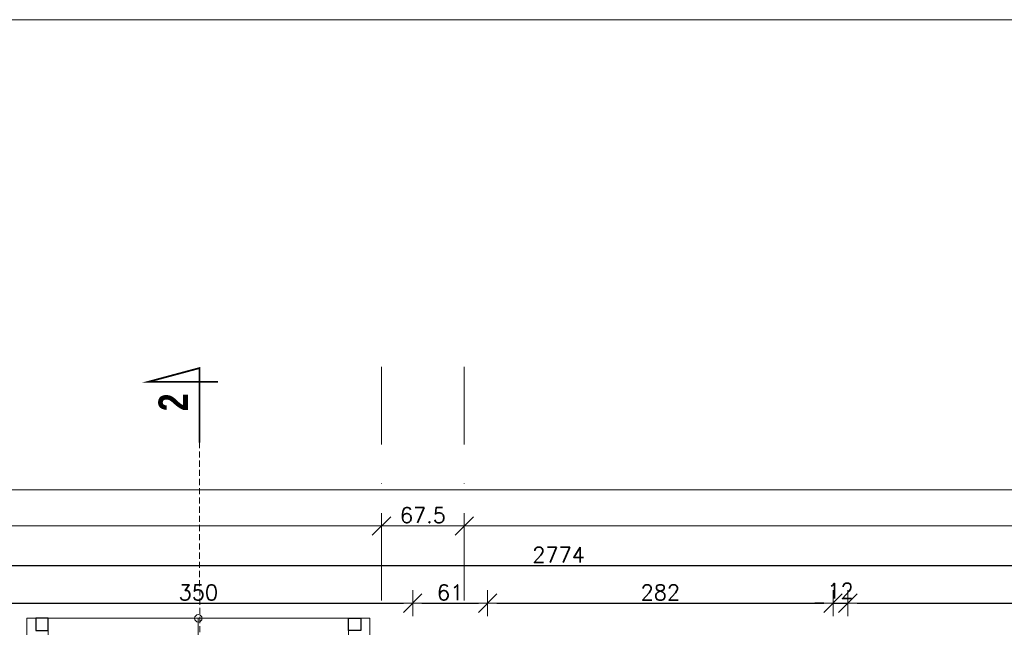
# Model space of a CAD drawing. Header units: millimetres. Extents: x 28291 to 177760, y -399809 to -170937.
# Tile 390 of 656: x 58642 to 59445, y -193786 to -193291. Entities that reach past the tile are written whole.
import ezdxf

# ---------------------------------------------------------------- set-up
doc = ezdxf.new("R2010")
doc.units = ezdxf.units.MM
for name, pattern in [('CARKOVANA', [7.5, 5, -2.5]), ('DASHDOT', [25.4, 12.7, -6.35, 0, -6.35]), ('HIDDEN', [9.525, 6.35, -3.175])]:
    doc.linetypes.add(name, pattern=pattern)
doc.layers.get('0').update_dxf_attribs({"lineweight": 0})
for name, color, linetype, lineweight in [('!! 0_ Istn-sciany', 3, 'Continuous', 30), ('!! 0_ Istn-widok', 1, 'Continuous', 15), ('!! 0_ Opis', 8, 'Continuous', 13), ('!! wymiary osi', 250, 'Continuous', 9), ('0-osie-liniA', 14, 'DASHDOT', 5)]:
    doc.layers.add(name, color=color, linetype=linetype, lineweight=lineweight)
doc.layers.add('!! 0_ramki', color=66, linetype='Continuous', lineweight=9, plot=False)
doc.layers.add('!! 1_drzwi-linia - zrealizowane', color=7, linetype='Continuous', lineweight=5, true_color=0x7a7a7a)
doc.layers.add('!! 1_Wyburzenia', color=252, linetype='CARKOVANA', lineweight=13, true_color=0x696969)
doc.styles.add('STYLE7', font='ARIALNB.TTF')
doc.styles.add('TXT', font='simplex.shx')
doc.dimstyles.new('DIM50', dxfattribs={"dimscale": 5, "dimtxt": 2.5, "dimasz": 1.5, "dimexe": 0, "dimexo": 0, "dimgap": 0.5, "dimtad": 1, "dimdec": 4, "dimrnd": 0.5, "dimdsep": 46, "dimtxsty": 'TXT', "dimblk1": 'TICK1', "dimblk2": 'TICK1', "dimsah": 1, "dimcen": 0, "dimse1": 1, "dimse2": 1, "dimclrd": 1, "dimclre": 7, "dimclrt": 9, "dimadec": 0, "dimazin": 0, "dimtfac": 1, "dimtdec": 4, "dimtmove": 2, "dimatfit": 3, "dimldrblk": 'TICK1', "dimfxl": 1, "dimtolj": 1, "dimarcsym": 0})

# ---------------------------------------------------------------- blocks, each defined once
blk = doc.blocks.new('TICK1')
at = {"color": 0}
for p, q in [((0, -1.4), (0, 1.4)), ((0, 0), (-1, 0))]:
    blk.add_line(p, q, dxfattribs=at)
at = {"color": 2}
blk.add_line((-1, -1), (1, 1), dxfattribs=at)
blk = doc.blocks.new('*D3725')
at = {"layer": '!! wymiary osi', "color": 1, "lineweight": -2, "transparency": 16777216}
blk.add_line((48925.21, -193735.89), (54984.21, -193735.89), dxfattribs=at)
at = {"layer": 'DEFPOINTS', "color": 0, "transparency": 16777216}
for p in [(48917.71, -193635.47), (54991.71, -193635.47), (54991.71, -193735.89)]:
    blk.add_point(p, dxfattribs=at)
at = {"layer": '!! wymiary osi', "color": 1, "lineweight": -2, "transparency": 16777216, "xscale": 7.5, "yscale": 7.5, "zscale": 7.5, "rotation": 180}
blk.add_blockref('TICK1', (48917.71, -193735.89), dxfattribs=at)
at = {"layer": '!! wymiary osi', "color": 1, "lineweight": -2, "transparency": 16777216, "xscale": 7.5, "yscale": 7.5, "zscale": 7.5}
blk.add_blockref('TICK1', (54991.71, -193735.89), dxfattribs=at)
at = {"layer": '!! wymiary osi', "color": 9, "transparency": 16777216, "insert": (51954.71, -193727.14), "char_height": 12.5, "attachment_point": 5, "style": 'TXT'}
blk.add_mtext('\\A1;6074', dxfattribs=at)
blk = doc.blocks.new('*D3726')
at = {"layer": '!! wymiary osi', "color": 1, "lineweight": -2, "transparency": 16777216}
blk.add_line((48925.21, -193765.3), (50109.71, -193765.3), dxfattribs=at)
at = {"layer": 'DEFPOINTS', "color": 0, "transparency": 16777216}
for p in [(48917.71, -193721.87), (50117.21, -193721.87), (50117.21, -193765.3)]:
    blk.add_point(p, dxfattribs=at)
at = {"layer": '!! wymiary osi', "color": 1, "lineweight": -2, "transparency": 16777216, "xscale": 7.5, "yscale": 7.5, "zscale": 7.5, "rotation": 180}
blk.add_blockref('TICK1', (48917.71, -193765.3), dxfattribs=at)
at = {"layer": '!! wymiary osi', "color": 1, "lineweight": -2, "transparency": 16777216, "xscale": 7.5, "yscale": 7.5, "zscale": 7.5}
blk.add_blockref('TICK1', (50117.21, -193765.3), dxfattribs=at)
at = {"layer": '!! wymiary osi', "color": 9, "transparency": 16777216, "insert": (49517.46, -193756.55), "char_height": 12.5, "attachment_point": 5, "style": 'TXT'}
blk.add_mtext('\\A1;1199.5', dxfattribs=at)
blk = doc.blocks.new('*D3727')
at = {"layer": '!! wymiary osi', "color": 1, "lineweight": -2, "transparency": 16777216}
blk.add_line((50124.71, -193765.3), (50177.21, -193765.3), dxfattribs=at)
at = {"layer": 'DEFPOINTS', "color": 0, "transparency": 16777216}
for p in [(50117.21, -193721.87), (50184.71, -193765.3), (50184.71, -193765.3)]:
    blk.add_point(p, dxfattribs=at)
at = {"layer": '!! wymiary osi', "color": 1, "lineweight": -2, "transparency": 16777216, "xscale": 7.5, "yscale": 7.5, "zscale": 7.5, "rotation": 180}
blk.add_blockref('TICK1', (50117.21, -193765.3), dxfattribs=at)
at = {"layer": '!! wymiary osi', "color": 1, "lineweight": -2, "transparency": 16777216, "xscale": 7.5, "yscale": 7.5, "zscale": 7.5}
blk.add_blockref('TICK1', (50184.71, -193765.3), dxfattribs=at)
at = {"layer": '!! wymiary osi', "color": 9, "transparency": 16777216, "insert": (50150.96, -193756.55), "char_height": 12.5, "attachment_point": 5, "style": 'TXT'}
blk.add_mtext('\\A1;67.5', dxfattribs=at)
blk = doc.blocks.new('*D3728')
at = {"layer": '!! wymiary osi', "color": 1, "lineweight": -2, "transparency": 16777216}
blk.add_line((50192.21, -193765.3), (51984.71, -193765.3), dxfattribs=at)
at = {"layer": 'DEFPOINTS', "color": 0, "transparency": 16777216}
for p in [(50184.71, -193765.3), (51992.21, -193765.3), (51992.21, -193765.3)]:
    blk.add_point(p, dxfattribs=at)
at = {"layer": '!! wymiary osi', "color": 1, "lineweight": -2, "transparency": 16777216, "xscale": 7.5, "yscale": 7.5, "zscale": 7.5, "rotation": 180}
blk.add_blockref('TICK1', (50184.71, -193765.3), dxfattribs=at)
at = {"layer": '!! wymiary osi', "color": 1, "lineweight": -2, "transparency": 16777216, "xscale": 7.5, "yscale": 7.5, "zscale": 7.5}
blk.add_blockref('TICK1', (51992.21, -193765.3), dxfattribs=at)
at = {"layer": '!! wymiary osi', "color": 9, "transparency": 16777216, "insert": (51088.46, -193756.55), "char_height": 12.5, "attachment_point": 5, "style": 'TXT'}
blk.add_mtext('\\A1;1807.5', dxfattribs=at)
blk = doc.blocks.new('*D2614')
at = {"layer": '!! wymiary osi', "color": 1, "lineweight": -2, "transparency": 16777216}
blk.add_line((57702.07, -193736.14), (60461.07, -193736.14), dxfattribs=at)
at = {"layer": 'DEFPOINTS', "color": 0, "transparency": 16777216}
for p in [(60468.57, -193736.14), (57694.57, -194252.65), (60468.57, -194252.65)]:
    blk.add_point(p, dxfattribs=at)
at = {"layer": '!! wymiary osi', "color": 1, "lineweight": -2, "transparency": 16777216, "xscale": 7.5, "yscale": 7.5, "zscale": 7.5, "rotation": 180}
blk.add_blockref('TICK1', (57694.57, -193736.14), dxfattribs=at)
at = {"layer": '!! wymiary osi', "color": 1, "lineweight": -2, "transparency": 16777216, "xscale": 7.5, "yscale": 7.5, "zscale": 7.5}
blk.add_blockref('TICK1', (60468.57, -193736.14), dxfattribs=at)
at = {"layer": '!! wymiary osi', "color": 9, "transparency": 16777216, "insert": (59081.57, -193727.39), "char_height": 12.5, "attachment_point": 5, "style": 'TXT'}
blk.add_mtext('\\A1;2774', dxfattribs=at)
blk = doc.blocks.new('*D2617')
at = {"layer": '!! wymiary osi', "color": 1, "lineweight": -2, "transparency": 16777216}
blk.add_line((58583.59, -193786.63), (58583.59, -194041.63), dxfattribs=at)
at = {"layer": 'DEFPOINTS', "color": 0, "transparency": 16777216}
for p in [(58669.25, -193779.13), (58583.59, -194049.13), (58669.25, -194049.13)]:
    blk.add_point(p, dxfattribs=at)
at = {"layer": '!! wymiary osi', "color": 1, "lineweight": -2, "transparency": 16777216, "xscale": 7.5, "yscale": 7.5, "zscale": 7.5}
for p, rotation in [((58583.59, -193779.13), 90), ((58583.59, -194049.13), 270)]:
    blk.add_blockref('TICK1', p, dxfattribs=dict(at, rotation=rotation))
at = {"layer": '!! wymiary osi', "color": 9, "transparency": 16777216, "insert": (58574.84, -193914.13), "char_height": 12.5, "attachment_point": 5, "rotation": 90, "style": 'TXT'}
blk.add_mtext('\\A1;270', dxfattribs=at)
blk = doc.blocks.new('*D2623')
at = {"layer": '!! wymiary osi', "color": 1, "lineweight": -2, "transparency": 16777216}
blk.add_line((58620.07, -193766.76), (58955.07, -193766.76), dxfattribs=at)
at = {"layer": 'DEFPOINTS', "color": 0, "transparency": 16777216}
for p in [(58962.57, -193766.76), (58612.57, -194049.13), (58962.57, -194049.13)]:
    blk.add_point(p, dxfattribs=at)
at = {"layer": '!! wymiary osi', "color": 1, "lineweight": -2, "transparency": 16777216, "xscale": 7.5, "yscale": 7.5, "zscale": 7.5, "rotation": 180}
blk.add_blockref('TICK1', (58612.57, -193766.76), dxfattribs=at)
at = {"layer": '!! wymiary osi', "color": 1, "lineweight": -2, "transparency": 16777216, "xscale": 7.5, "yscale": 7.5, "zscale": 7.5}
blk.add_blockref('TICK1', (58962.57, -193766.76), dxfattribs=at)
at = {"layer": '!! wymiary osi', "color": 9, "transparency": 16777216, "insert": (58787.57, -193758.01), "char_height": 12.5, "attachment_point": 5, "style": 'TXT'}
blk.add_mtext('\\A1;350', dxfattribs=at)
blk = doc.blocks.new('*D2624')
at = {"layer": '!! wymiary osi', "color": 1, "lineweight": -2, "transparency": 16777216}
blk.add_line((58970.07, -193766.76), (59016.07, -193766.76), dxfattribs=at)
at = {"layer": 'DEFPOINTS', "color": 0, "transparency": 16777216}
for p in [(59023.57, -193766.76), (58962.57, -194049.13), (59023.57, -194353.13)]:
    blk.add_point(p, dxfattribs=at)
at = {"layer": '!! wymiary osi', "color": 1, "lineweight": -2, "transparency": 16777216, "xscale": 7.5, "yscale": 7.5, "zscale": 7.5, "rotation": 180}
blk.add_blockref('TICK1', (58962.57, -193766.76), dxfattribs=at)
at = {"layer": '!! wymiary osi', "color": 1, "lineweight": -2, "transparency": 16777216, "xscale": 7.5, "yscale": 7.5, "zscale": 7.5}
blk.add_blockref('TICK1', (59023.57, -193766.76), dxfattribs=at)
at = {"layer": '!! wymiary osi', "color": 9, "transparency": 16777216, "insert": (58993.07, -193758.01), "char_height": 12.5, "attachment_point": 5, "style": 'TXT'}
blk.add_mtext('\\A1;61', dxfattribs=at)
blk = doc.blocks.new('*D2625')
at = {"layer": '!! wymiary osi', "color": 1, "lineweight": -2, "transparency": 16777216}
blk.add_line((59031.07, -193766.76), (59298.07, -193766.76), dxfattribs=at)
at = {"layer": 'DEFPOINTS', "color": 0, "transparency": 16777216}
for p in [(59305.57, -193766.76), (59023.57, -194353.13), (59305.57, -194353.13)]:
    blk.add_point(p, dxfattribs=at)
at = {"layer": '!! wymiary osi', "color": 1, "lineweight": -2, "transparency": 16777216, "xscale": 7.5, "yscale": 7.5, "zscale": 7.5, "rotation": 180}
blk.add_blockref('TICK1', (59023.57, -193766.76), dxfattribs=at)
at = {"layer": '!! wymiary osi', "color": 1, "lineweight": -2, "transparency": 16777216, "xscale": 7.5, "yscale": 7.5, "zscale": 7.5}
blk.add_blockref('TICK1', (59305.57, -193766.76), dxfattribs=at)
at = {"layer": '!! wymiary osi', "color": 9, "transparency": 16777216, "insert": (59164.57, -193758.01), "char_height": 12.5, "attachment_point": 5, "style": 'TXT'}
blk.add_mtext('\\A1;282', dxfattribs=at)
blk = doc.blocks.new('*D2626')
at = {"layer": '!! wymiary osi', "color": 1, "lineweight": -2, "transparency": 16777216}
for p, q in [((59298.07, -193766.76), (59290.57, -193766.76)), ((59305.57, -193766.76), (59317.57, -193766.76)), ((59325.07, -193766.76), (59332.57, -193766.76))]:
    blk.add_line(p, q, dxfattribs=at)
at = {"layer": 'DEFPOINTS', "color": 0, "transparency": 16777216}
for p in [(59317.57, -193766.76), (59305.57, -194353.13), (59317.57, -194353.13)]:
    blk.add_point(p, dxfattribs=at)
at = {"layer": '!! wymiary osi', "color": 1, "lineweight": -2, "transparency": 16777216, "xscale": 7.5, "yscale": 7.5, "zscale": 7.5}
blk.add_blockref('TICK1', (59305.57, -193766.76), dxfattribs=at)
at = {"layer": '!! wymiary osi', "color": 1, "lineweight": -2, "transparency": 16777216, "xscale": 7.5, "yscale": 7.5, "zscale": 7.5, "rotation": 180}
blk.add_blockref('TICK1', (59317.57, -193766.76), dxfattribs=at)
at = {"layer": '!! wymiary osi', "color": 9, "transparency": 16777216, "insert": (59311.57, -193756.76), "char_height": 12.5, "attachment_point": 5, "style": 'TXT'}
blk.add_mtext('\\A1;12', dxfattribs=at)
blk = doc.blocks.new('*D2627')
at = {"layer": '!! wymiary osi', "color": 1, "lineweight": -2, "transparency": 16777216}
blk.add_line((59325.07, -193766.76), (59622.07, -193766.76), dxfattribs=at)
at = {"layer": 'DEFPOINTS', "color": 0, "transparency": 16777216}
for p in [(59629.57, -193766.76), (59317.57, -194353.13), (59629.57, -194353.13)]:
    blk.add_point(p, dxfattribs=at)
at = {"layer": '!! wymiary osi', "color": 1, "lineweight": -2, "transparency": 16777216, "xscale": 7.5, "yscale": 7.5, "zscale": 7.5, "rotation": 180}
blk.add_blockref('TICK1', (59317.57, -193766.76), dxfattribs=at)
at = {"layer": '!! wymiary osi', "color": 1, "lineweight": -2, "transparency": 16777216, "xscale": 7.5, "yscale": 7.5, "zscale": 7.5}
blk.add_blockref('TICK1', (59629.57, -193766.76), dxfattribs=at)
at = {"layer": '!! wymiary osi', "color": 9, "transparency": 16777216, "insert": (59473.57, -193758.01), "char_height": 12.5, "attachment_point": 5, "style": 'TXT'}
blk.add_mtext('\\A1;312', dxfattribs=at)
blk = doc.blocks.new('oznaczenie przekroi')
at = {"layer": '!! 0_ Opis', "color": 2, "const_width": 1.44}
blk.add_lwpolyline([(86028.17, -193635.96), (86028.17, -193575.13), (85986.1, -193586.41), (86043.37, -193586.41)], dxfattribs=at)
blk.add_lwpolyline([(86028.17, -193635.96), (86028.17, -193575.13), (85986.1, -193586.41), (86043.37, -193586.41)], dxfattribs=at)
at = {"layer": '!! 1_Wyburzenia'}
blk.add_lwpolyline([(86031.8, -195890.51), (86028.17, -193635.96)], dxfattribs=at)
at = {"layer": '!! 0_ Opis', "color": 9, "style": 'STYLE7', "text_generation_flag": 6, "width": 0.95}
blk.add_text('2', height=24, rotation=270, dxfattribs=at).set_placement((86018.78, -193610.3))
blk = doc.blocks.new('BLOK OSI')
at = {"layer": '0-osie-liniA', "ltscale": 5}
for points in [[(50117.21142, -193635.47368), (50117.21142, -195993.9543)], [(50184.71142, -193635.47368), (50184.71142, -195993.9543)]]:
    blk.add_lwpolyline(points, dxfattribs=at)
at = {"layer": '!! wymiary osi'}
dim = blk.add_aligned_dim(p1=(48917.71142, -193635.47368), p2=(54991.71142, -193635.47368), distance=-100.4179, dimstyle='DIM50', dxfattribs=at)
dim.commit()
dim.dimension.update_dxf_attribs({"geometry": '*D3725', "text_midpoint": (51954.71142, -193727.14158)})
for base, p1, p2, picture, middle in [((50117.21142, -193765.29711), (48917.71142, -193721.87385), (50117.21142, -193721.87385), '*D3726', (49517.46142, -193756.54711)), ((50184.71142, -193765.29711), (50117.21142, -193721.87385), (50184.71142, -193765.29711), '*D3727', (50150.96142, -193756.54711)), ((51992.21142, -193765.29711), (50184.71142, -193765.29711), (51992.21142, -193765.29711), '*D3728', (51088.46142, -193756.54711))]:
    dim = blk.add_linear_dim(base=base, p1=p1, p2=p2, dimstyle='DIM50', dxfattribs=at)
    dim.commit()
    dim.dimension.update_dxf_attribs({"geometry": picture, "text_midpoint": middle})

msp = doc.modelspace()

# ---------------------------------------------------------------- linework, layer by layer
at = {"layer": '!! 0_ Istn-sciany'}
for points in [[(58655.06735, -193789.12813), (58665.06735, -193789.12813), (58665.06735, -193779.12813), (58655.06735, -193779.12813)], [(58920.06735, -193789.12813), (58910.06735, -193789.12813), (58910.06735, -193779.12813), (58920.06735, -193779.12813)]]:
    msp.add_lwpolyline(points, close=True, dxfattribs=at)
at = {"layer": '!! 0_ Istn-widok'}
for p, q in [((58647.56735, -194049.12813), (58647.56735, -193779.12813)), ((58927.56735, -194049.12813), (58927.56735, -193779.12813))]:
    msp.add_line(p, q, dxfattribs=at)
at = {"layer": '!! 0_ Istn-widok', "linetype": 'HIDDEN', "ltscale": 3}
for p, q in [((58665.06735, -194309.12813), (58665.06735, -193779.12813)), ((58910.06735, -194309.12813), (58910.06735, -193779.12813))]:
    msp.add_line(p, q, dxfattribs=at)
at = {"layer": '!! 0_ Istn-widok'}
for points in [[(58647.56735, -193779.12813), (58927.56735, -193779.12813)], [(58787.56735, -193779.12813), (58787.56735, -194049.12813)]]:
    msp.add_lwpolyline(points, dxfattribs=at)
msp.add_circle((58787.56735, -193779.12813), 3, dxfattribs=at)
at = {"layer": '!! 0_ramki'}
msp.add_lwpolyline([(57385.28509, -193291.11623), (61585.28509, -193291.11623), (61585.28509, -196261.11623), (57385.28509, -196261.11623)], close=True, dxfattribs=at)

# ---------------------------------------------------------------- block references
at = {"layer": '!! 1_drzwi-linia - zrealizowane'}
msp.add_blockref('BLOK OSI', (8819.85593, 61.46017), dxfattribs=at)
at = {"layer": '!! 1_Wyburzenia'}
msp.add_blockref('oznaczenie przekroi', (-27239.68678, 0), dxfattribs=at)

# ---------------------------------------------------------------- dimensions: what is measured, and where the dimension line sits
at = {"layer": '!! wymiary osi'}
for base, p1, p2, picture, middle in [((60468.56735, -193736.1422), (57694.56735, -194252.65409), (60468.56735, -194252.65409), '*D2614', (59081.56735, -193727.3922)), ((58962.56735, -193766.7596), (58612.56735, -194049.12813), (58962.56735, -194049.12813), '*D2623', (58787.56735, -193758.0096)), ((59023.56735, -193766.7596), (58962.56735, -194049.12813), (59023.56735, -194353.12813), '*D2624', (58993.06735, -193758.0096)), ((59305.56735, -193766.7596), (59023.56735, -194353.12813), (59305.56735, -194353.12813), '*D2625', (59164.56735, -193758.0096)), ((59317.56735, -193766.7596), (59305.56735, -194353.12813), (59317.56735, -194353.12813), '*D2626', (59311.56735, -193756.7596)), ((59629.56735, -193766.7596), (59317.56735, -194353.12813), (59629.56735, -194353.12813), '*D2627', (59473.56735, -193758.0096))]:
    dim = msp.add_linear_dim(base=base, p1=p1, p2=p2, dimstyle='DIM50', dxfattribs=at)
    dim.commit()
    dim.dimension.update_dxf_attribs({"geometry": picture, "text_midpoint": middle})
dim = msp.add_linear_dim(base=(58583.5946, -194049.12813), p1=(58669.24777, -193779.12813), p2=(58669.24777, -194049.12813), angle=90, dimstyle='DIM50', dxfattribs=at)
dim.commit()
dim.dimension.update_dxf_attribs({"geometry": '*D2617', "text_midpoint": (58574.8446, -193914.12813)})

doc.saveas('drawing.dxf')
